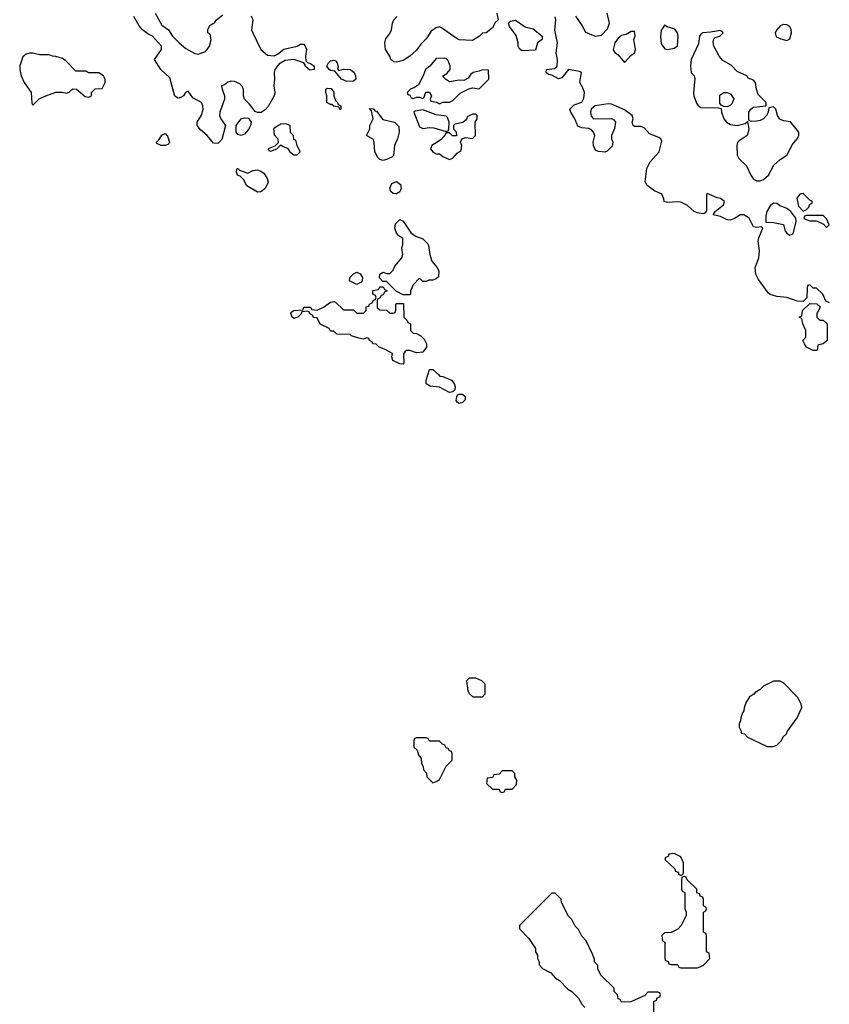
# Model space of a CAD drawing. Header units: inches. Extents: x 2380053 to 2584298, y 380219 to 546618.
# Tile 724 of 788: x 2553571 to 2558468, y 455353 to 461310. Entities that reach past the tile are written whole.
import ezdxf

# ---------------------------------------------------------------- set-up
doc = ezdxf.new("R2010")
doc.units = ezdxf.units.IN
doc.header["$MEASUREMENT"] = 0
doc.layers.add('C5455', color=7, linetype='Continuous')
doc.layers.add('C5456', color=7, linetype='Continuous')

msp = doc.modelspace()

# ---------------------------------------------------------------- linework, layer by layer
at = {"layer": 'C5455', "color": 2}
for points, elevation in [([(2555967.2, 460000), (2555970, 459998), (2556010, 459984.7), (2556036.8, 459956.8), (2556043.5, 459943.5), (2556051.3, 459890), (2556064.7, 459850), (2556094, 459814), (2556106.8, 459790), (2556104.7, 459755.3), (2556090, 459742), (2556070, 459735.3), (2556045.4, 459734.6), (2556030, 459726), (2556010, 459726), (2555990, 459746), (2555950, 459706), (2555934, 459670), (2555934, 459650), (2555930, 459646), (2555890, 459646), (2555848.4, 459668.4), (2555790, 459726), (2555767.3, 459727.3), (2555748, 459748), (2555748.7, 459770), (2555770, 459782), (2555790, 459774), (2555810, 459774), (2555830, 459794), (2555840.2, 459819.8), (2555882, 459870), (2555888.7, 459890), (2555882, 459930), (2555888, 459950), (2555887.3, 459987.3), (2555868, 460000)], 34), ([(2558470, 459598), (2558447.3, 459607.3), (2558428, 459650), (2558390, 459686), (2558370, 459686), (2558350, 459706), (2558338, 459702), (2558334, 459690), (2558332, 459628), (2558310, 459606), (2558272.7, 459607.3), (2558210, 459628.7), (2558150, 459635.3), (2558110, 459648.7), (2558098, 459658), (2558038.6, 459738.6), (2558024, 459770), (2558019, 459810), (2558041.2, 459870), (2558046, 459910), (2558037.2, 459970), (2558041.2, 459990), (2558045.3, 460000)], 34), ([(2557406, 455290), (2557406, 455370), (2557422, 455378), (2557427.3, 455392.7), (2557442, 455398), (2557446, 455410), (2557442, 455422), (2557430, 455426), (2557370, 455426), (2557352.7, 455407.3), (2557267.3, 455367.3), (2557210, 455366), (2557202, 455382), (2557190, 455386), (2557186, 455410), (2557166, 455430), (2557166, 455450), (2557086, 455530), (2557068.4, 455568.4), (2557067.3, 455587.3), (2557048, 455610), (2557047.3, 455627.3), (2557036.4, 455656.4), (2556996.4, 455736.4), (2556970, 455766), (2556950, 455806), (2556930, 455826), (2556910, 455866), (2556890, 455886), (2556848, 455970), (2556846, 455990), (2556810, 456026), (2556790, 456026), (2556682, 455918), (2556594, 455830), (2556594, 455810), (2556650, 455752), (2556690.9, 455690.9), (2556691.6, 455671.6), (2556702, 455650), (2556702, 455630), (2556712, 455610), (2556712.7, 455592.7), (2556734, 455570), (2556783.6, 455543.6), (2556811.6, 455511.6), (2556836.9, 455496.9), (2556885.4, 455445.4), (2556911.2, 455431.1), (2556951.2, 455391.1), (2556970, 455354), (2556990, 455334)], 38)]:
    msp.add_lwpolyline(points, dxfattribs=dict(at, elevation=elevation))
for points, elevation in [([(2555610, 459708), (2555566, 459730), (2555568, 459750), (2555590, 459772), (2555610, 459782), (2555630, 459772), (2555644.7, 459750), (2555642, 459730), (2555636.9, 459723.1)], 34), ([(2555810, 459534), (2555830, 459534), (2555842, 459538), (2555846, 459550), (2555846, 459590), (2555850, 459594), (2555892.7, 459592.7), (2555894, 459510), (2555914, 459490), (2555918, 459478), (2555934, 459470), (2555934, 459430), (2555950, 459414), (2555970, 459412), (2555996.9, 459396.9), (2556016.9, 459376.9), (2556032, 459350), (2556031.6, 459328.4), (2556010, 459298), (2555970, 459295.3), (2555930, 459308.7), (2555910, 459308), (2555899.6, 459300.4), (2555891.6, 459288.4), (2555894, 459230), (2555890, 459226), (2555870, 459228), (2555828.8, 459248.9), (2555822, 459270), (2555826, 459290), (2555778, 459318), (2555746, 459330), (2555727.3, 459347.3), (2555706, 459350), (2555702, 459362), (2555686, 459370), (2555682, 459382), (2555670, 459386), (2555650, 459378), (2555623.1, 459383.1), (2555578, 459398), (2555570, 459406), (2555488.4, 459408.4), (2555470, 459426), (2555450, 459426), (2555442, 459442), (2555388.8, 459468.9), (2555370, 459506), (2555348.4, 459508.4), (2555342, 459522), (2555326, 459530), (2555322, 459542), (2555310, 459546), (2555278, 459542), (2555274, 459530), (2555254, 459510), (2555230, 459502), (2555218, 459510), (2555210, 459534), (2555216.4, 459543.6), (2555230, 459551.3), (2555286, 459554), (2555290, 459572), (2555330, 459572), (2555338, 459558), (2555370, 459552), (2555408.8, 459571.1), (2555450, 459602), (2555470, 459604.7), (2555482, 459602), (2555530, 459554), (2555590, 459554), (2555610, 459534), (2555650, 459534), (2555666, 459550), (2555667.3, 459572.7), (2555682, 459578), (2555686, 459590), (2555702, 459598), (2555710, 459614), (2555722, 459618), (2555726, 459630), (2555722, 459642), (2555706, 459650), (2555707.3, 459672.7), (2555742, 459678), (2555750, 459694), (2555770, 459694), (2555778, 459678), (2555794, 459670), (2555778, 459662), (2555770, 459646), (2555758, 459642), (2555750, 459626), (2555738, 459622), (2555734, 459610), (2555734, 459570), (2555750, 459554), (2555790, 459552)], 34), ([(2558370, 459308), (2558329.3, 459329.3), (2558318, 459350), (2558308, 459370), (2558326, 459390), (2558326, 459430), (2558308, 459470), (2558302, 459502), (2558286, 459510), (2558302, 459518), (2558306, 459550), (2558350, 459594), (2558391.6, 459591.6), (2558412.7, 459572.7), (2558392, 459530), (2558392, 459510), (2558410, 459492), (2558431.6, 459491.6), (2558454, 459470), (2558454, 459370), (2558431.6, 459348.4), (2558398, 459342), (2558394, 459310), (2558390, 459308)], 34), ([(2556170, 459055.3), (2556110, 459088), (2556054, 459094), (2556030, 459108), (2556029, 459130), (2556050, 459194), (2556070, 459194), (2556104.7, 459164.7), (2556112.7, 459152.7), (2556130, 459152), (2556182, 459130), (2556198, 459110), (2556204.7, 459090), (2556202, 459070), (2556190, 459058)], 34), ([(2556230, 458989), (2556216.4, 458996.4), (2556210, 459006), (2556215.3, 459030), (2556220.2, 459039.8), (2556230, 459044.7), (2556250, 459044.7), (2556264.7, 459030), (2556264.7, 459010), (2556250, 458995.3)], 34), ([(2556330, 457326), (2556290, 457326), (2556274, 457310), (2556282, 457250), (2556290, 457234), (2556312.7, 457212.7), (2556370, 457214), (2556387.3, 457232.7), (2556386, 457290), (2556366, 457310)], 38), ([(2558170, 457308), (2558130, 457308), (2558070, 457278), (2558050, 457258), (2558019.6, 457240.4), (2558011.2, 457228.9), (2557985.4, 457214.6), (2557963.6, 457176.4), (2557952.7, 457147.3), (2557951.6, 457128.4), (2557943.6, 457116.4), (2557932.7, 457087.3), (2557931.6, 457068.4), (2557922, 457050), (2557922, 457030), (2557934, 457006), (2557934, 456994), (2557954, 456990), (2557974, 456970), (2558092.7, 456912.7), (2558127.3, 456912.7), (2558150, 456922), (2558178, 456950), (2558188.8, 456971.1), (2558208, 456990), (2558214.6, 457005.4), (2558273.2, 457086.8), (2558302, 457150), (2558298, 457170), (2558278, 457210), (2558190, 457298)], 38), ([(2556030, 456966), (2555970, 456966), (2555958, 456962), (2555954, 456950), (2555954, 456910), (2555974, 456890), (2555983.6, 456863.6), (2555999.6, 456839.6), (2556002, 456810), (2556011.6, 456791.6), (2556012.7, 456772.7), (2556031.6, 456751.6), (2556034, 456730), (2556070, 456694), (2556090, 456702), (2556110, 456714), (2556150, 456794), (2556186, 456830), (2556186, 456870), (2556182, 456882), (2556170, 456886), (2556162, 456902), (2556150, 456906), (2556142, 456922), (2556127.3, 456927.3), (2556110, 456946), (2556050, 456946), (2556042, 456962)], 38), ([(2556550, 456766), (2556490, 456766), (2556470, 456746), (2556438, 456742), (2556430, 456726), (2556398, 456722), (2556394, 456690), (2556430, 456654), (2556470, 456654), (2556478, 456638), (2556490, 456634), (2556502, 456638), (2556510, 456654), (2556550, 456654), (2556576.4, 456683.6), (2556578, 456710), (2556566, 456730), (2556566, 456750)], 38), ([(2557530, 456266), (2557498, 456262), (2557492.7, 456247.3), (2557478, 456242), (2557474, 456230), (2557532.7, 456172.7), (2557538, 456158), (2557552.7, 456152.7), (2557558, 456138), (2557570, 456134), (2557582, 456138), (2557586, 456150), (2557586, 456210), (2557570, 456246)], 38), ([(2557590, 456126), (2557578, 456122), (2557574, 456110), (2557574, 456050), (2557578, 456038), (2557594, 456030), (2557594, 455930), (2557602, 455910), (2557602, 455890), (2557572, 455830), (2557551.2, 455808.9), (2557511.6, 455788.4), (2557470, 455786), (2557454, 455770), (2557458, 455738), (2557474, 455730), (2557474, 455630), (2557478, 455618), (2557492.7, 455612.7), (2557498, 455598), (2557510, 455594), (2557550, 455594), (2557558, 455578), (2557570, 455574), (2557670, 455574), (2557690, 455582), (2557706, 455590), (2557746, 455630), (2557742, 455662), (2557726, 455670), (2557726, 455770), (2557722, 455782), (2557706, 455790), (2557706, 455910), (2557722, 455918), (2557726, 455930), (2557722, 455942), (2557706, 455950), (2557706, 455990), (2557702, 456002), (2557687.3, 456007.3), (2557682, 456022), (2557667.3, 456027.3), (2557666, 456050), (2557607.3, 456107.3), (2557602, 456122)], 38)]:
    msp.add_lwpolyline(points, close=True, dxfattribs=dict(at, elevation=elevation))
at = {"layer": 'C5456', "color": 2, "elevation": 34}
for points in [[(2554970, 461334), (2554981, 461310), (2554973.4, 461250), (2554980.5, 461230), (2555030, 461131), (2555070, 461094.8), (2555110, 461090.8), (2555130, 461101), (2555167.6, 461132.4), (2555249.2, 461150.8), (2555270, 461162), (2555290, 461162), (2555302, 461142), (2555306, 461130), (2555298.8, 461090), (2555301, 461061), (2555310.9, 461050.9), (2555330, 461044.7), (2555352, 461030), (2555352, 461010), (2555325.6, 461005.6), (2555298, 461030), (2555298, 461038), (2555288.7, 461048.7), (2555230, 461069.2), (2555176.8, 461063.2), (2555138, 461042), (2555114, 461010), (2555110.6, 460990), (2555112.8, 460952.8), (2555108.2, 460910), (2555114, 460870), (2555110.8, 460850), (2555074.7, 460785.3), (2555055.8, 460764.2), (2555031.9, 460748.2), (2555009.4, 460749.4), (2554995.5, 460755.5), (2554960.2, 460800.2), (2554930, 460828.7), (2554923.7, 460850), (2554923.7, 460890), (2554915.1, 460910), (2554902, 460922), (2554870, 460937.2), (2554850, 460939.3), (2554830, 460932.7), (2554810, 460917.2), (2554792, 460910), (2554794.8, 460890), (2554810.4, 460850.4), (2554810.5, 460830), (2554780.7, 460750), (2554778.8, 460730), (2554786.8, 460710), (2554816, 460670), (2554794.2, 460585.8), (2554770, 460560.9), (2554743.9, 460563.9), (2554705.2, 460610), (2554664.1, 460644.1), (2554644, 460670), (2554644, 460690), (2554670, 460732), (2554681.2, 460770), (2554679.3, 460790), (2554670, 460808.7), (2554618, 460838), (2554590, 460878), (2554574, 460870), (2554562, 460850), (2554550, 460842), (2554530, 460835.3), (2554510, 460848.7), (2554479, 460959), (2554425.2, 461010), (2554386, 461070), (2554428.7, 461130), (2554428.7, 461150), (2554374, 461210), (2554345.1, 461225.1), (2554313.2, 461250), (2554294, 461274), (2554262, 461330)], [(2554390.4, 461350), (2554430, 461277.3), (2554471, 461250), (2554494.8, 461210), (2554534.8, 461170), (2554576.1, 461136.1), (2554630, 461106), (2554650, 461101), (2554690, 461116), (2554704, 461130), (2554719, 461150), (2554728, 461188), (2554722, 461222), (2554708, 461230), (2554708.4, 461251.6), (2554722, 461278), (2554750, 461292), (2554762, 461310), (2554799.3, 461340.7)], [(2556457.3, 461350), (2556464.7, 461310), (2556447.5, 461292.5), (2556430, 461262), (2556392, 461230), (2556370, 461228), (2556352, 461210), (2556310, 461185.2), (2556230, 461189.3), (2556210, 461198), (2556122, 461262), (2556110, 461266.6), (2556090, 461262), (2556058.8, 461241.1), (2556030, 461195.1), (2555997.1, 461162.9), (2555970, 461126), (2555930.8, 461090), (2555890, 461064.2), (2555850, 461054), (2555834.8, 461054.8), (2555816, 461070), (2555809.4, 461090), (2555782.7, 461130), (2555779.3, 461170), (2555784.5, 461195.5), (2555810, 461227.3), (2555820.5, 461250), (2555826, 461290), (2555834, 461310), (2555852.3, 461330)], [(2558045.3, 460000), (2558066, 460050), (2558056.4, 460056.4), (2558030, 460054), (2558010, 460058), (2557984, 460110), (2557950, 460129), (2557930, 460129), (2557893.4, 460106.6), (2557870, 460098), (2557850, 460099.5), (2557810, 460119), (2557766, 460130), (2557778, 460150), (2557828.7, 460190), (2557833.2, 460210), (2557810, 460229), (2557790, 460232.7), (2557730, 460258), (2557726, 460250), (2557724.7, 460155.3), (2557718, 460142), (2557703.6, 460136.4), (2557670, 460140.9), (2557650, 460149.3), (2557610, 460186), (2557570, 460206), (2557550, 460209.2), (2557490, 460204), (2557468, 460210), (2557467.3, 460227.3), (2557454.6, 460254.6), (2557410, 460275.3), (2557366.3, 460306.3), (2557354, 460330), (2557364, 460410), (2557385.2, 460450), (2557439.3, 460510), (2557455.5, 460575.5), (2557448.7, 460590), (2557437, 460597), (2557379.3, 460619.3), (2557350, 460654), (2557330, 460664), (2557290, 460665.2), (2557282, 460670), (2557275.3, 460690), (2557282, 460710), (2557275.3, 460730), (2557230, 460766), (2557150, 460799.5), (2557130, 460802), (2557052, 460790), (2557026.8, 460770), (2557024, 460750), (2557027.7, 460727.7), (2557042, 460710), (2557150, 460713.4), (2557165.2, 460705.2), (2557174, 460690), (2557168.3, 460651.7), (2557150.8, 460610), (2557151, 460590), (2557158, 460570), (2557154.8, 460545.2), (2557124.5, 460515.5), (2557110, 460508.7), (2557072.1, 460512.1), (2557058.6, 460518.6), (2557048.7, 460530), (2557041.2, 460550), (2557039.3, 460570), (2557049.2, 460610), (2557041.2, 460630), (2557030, 460644), (2557012.9, 460652.9), (2556970, 460656), (2556947.2, 460667.2), (2556929, 460710), (2556904, 460750), (2556899, 460770), (2556924.1, 460795.9), (2556970, 460810.8), (2556983.9, 460836.1), (2556987, 460870), (2556977.6, 460897.6), (2556959, 460930), (2556968, 460990), (2556956, 460996), (2556890, 461008.7), (2556850, 460959), (2556830, 460953.2), (2556790, 460975.3), (2556770, 460979), (2556755.3, 460990), (2556758, 461010), (2556805.6, 461014.4), (2556821.2, 461030), (2556822.9, 461070), (2556816.2, 461110), (2556822.9, 461170), (2556806.8, 461246.8), (2556814.5, 461310), (2556810, 461328)], [(2556932.7, 461332.7), (2556973.5, 461273.5), (2556994, 461234), (2557051.2, 461211.1), (2557090, 461216), (2557125.4, 461254.6), (2557138, 461290), (2557125.1, 461350)], [(2555868, 460000), (2555863.1, 460003.1), (2555850, 460018), (2555839, 460050), (2555844.1, 460075.9), (2555870, 460101), (2555890.6, 460090.6), (2555939.6, 460019.6), (2555967.2, 460000)]]:
    msp.add_lwpolyline(points, dxfattribs=at)
at = {"layer": 'C5456', "color": 2}
for points, elevation in [([(2556610, 461122), (2556593.6, 461133.6), (2556585.2, 461150), (2556585.2, 461170), (2556573.8, 461213.8), (2556534, 461270), (2556528, 461290), (2556539, 461301), (2556570, 461306.8), (2556627.7, 461267.7), (2556675.9, 461255.9), (2556732, 461210), (2556732, 461190), (2556702, 461170), (2556690, 461126)], 34), ([(2557470, 461278), (2557450, 461246), (2557446, 461210), (2557450, 461164.7), (2557474, 461134), (2557490, 461130.7), (2557530, 461139.1), (2557550, 461152), (2557553.6, 461210), (2557549.5, 461230), (2557533.4, 461253.4), (2557486.3, 461266.3)], 34), ([(2558190, 461280.9), (2558170, 461272.7), (2558150.8, 461250), (2558141, 461230), (2558142, 461222), (2558147.3, 461207.3), (2558174.4, 461194.4), (2558210, 461184.7), (2558230, 461194), (2558239, 461230), (2558237.2, 461250), (2558228.7, 461270), (2558210, 461279.3)], 34), ([(2557290, 461238), (2557270, 461238), (2557239.6, 461220.4), (2557210, 461214), (2557190, 461199), (2557171, 461170), (2557161, 461130), (2557163.5, 461123.5), (2557170, 461112), (2557190, 461098), (2557230, 461052), (2557266.8, 461093.2), (2557288.7, 461110), (2557296, 461130), (2557286, 461190), (2557293.6, 461213.6)], 34), ([(2557810, 461246), (2557750, 461234), (2557702, 461230), (2557690, 461222), (2557682.8, 461210), (2557676.4, 461163.6), (2557631.3, 461070), (2557627.9, 461032.1), (2557631.3, 460990), (2557650.7, 460970.7), (2557654, 460954), (2557646.7, 460870), (2557648.6, 460850), (2557665.5, 460805.5), (2557672.8, 460792.8), (2557690, 460778.8), (2557798, 460778), (2557814, 460774), (2557816, 460750), (2557830.8, 460710), (2557846.8, 460690), (2557870, 460676.3), (2557910, 460670.7), (2557958, 460682), (2557974, 460694), (2557980.7, 460650), (2557978, 460630), (2557970, 460609.2), (2557922, 460578), (2557913.2, 460566.8), (2557908.2, 460550), (2557910.8, 460490), (2557921, 460470), (2557966.7, 460426.7), (2557993, 460370), (2558010, 460344.9), (2558030, 460334.9), (2558050, 460336.4), (2558070, 460344.4), (2558100.7, 460370), (2558132, 460430), (2558170, 460464.9), (2558210, 460490.7), (2558244.4, 460555.6), (2558274, 460590), (2558283.7, 460610), (2558284, 460630), (2558232.1, 460692.1), (2558190, 460698.4), (2558167.7, 460707.7), (2558153.6, 460730), (2558144, 460770), (2558130, 460784), (2558102, 460778), (2558097.3, 460750), (2558088, 460730), (2558070, 460709.6), (2558050, 460699.6), (2558030, 460696.2), (2557994.6, 460694.6), (2557982, 460702), (2557982, 460750), (2557992.7, 460770), (2558010, 460781.6), (2558086, 460790), (2558085.2, 460810), (2558038, 460858), (2558026.6, 460890), (2558021.2, 460930), (2558010, 460944), (2557977.2, 460957.2), (2557968.7, 460970), (2557910, 460996), (2557874.5, 461034.5), (2557823.3, 461063.3), (2557800.7, 461090), (2557768.7, 461150), (2557764.7, 461175.3), (2557770, 461194), (2557778, 461202), (2557806, 461210), (2557826, 461230)], 34), ([(2553650, 461108.7), (2553630, 461108.7), (2553610, 461102), (2553590, 461086), (2553571.3, 461031.3), (2553570.9, 461009.1), (2553580.5, 460970), (2553597.3, 460930), (2553641, 460870), (2553644.7, 460804.7), (2553650, 460794), (2553689, 460831), (2553729.3, 460850.7), (2553790, 460872), (2553828.4, 460871.6), (2553854.6, 460865.4), (2553870, 460872), (2553891.6, 460891.6), (2553914, 460890), (2553966.4, 460846.4), (2553990, 460842), (2554006, 460850), (2554006, 460870), (2554027.3, 460892.7), (2554070, 460894), (2554088, 460930), (2554088, 460950), (2554078, 460970), (2554050, 460988), (2553990, 460988), (2553970, 460998), (2553910, 460998), (2553850, 461062), (2553830, 461075.3), (2553790, 461088.7), (2553768.8, 461088.9), (2553750, 461098), (2553690, 461098)], 38), ([(2556138, 461078), (2556090, 461075.3), (2556050.7, 461029.3), (2556024.7, 461010), (2556012, 460970), (2555983.6, 460916.4), (2555959.8, 460900.2), (2555934, 460890), (2555914, 460870), (2555918, 460858), (2555930, 460854), (2555938, 460838), (2555950, 460834), (2555970, 460842), (2555990, 460842), (2556010, 460834), (2556018, 460842), (2556027.3, 460872.7), (2556050, 460871.3), (2556062, 460850), (2556054, 460830), (2556058, 460818), (2556091.6, 460811.6), (2556110, 460802), (2556130, 460812), (2556170, 460812), (2556190, 460822), (2556234.6, 460865.4), (2556288.4, 460891.6), (2556310, 460898), (2556350, 460892), (2556408, 460950), (2556406, 461006), (2556370, 461008), (2556350, 460998), (2556314, 460990), (2556299.6, 460980.4), (2556283.6, 460956.4), (2556256.9, 460943.1), (2556230, 460944), (2556170, 460935.3), (2556146, 460950), (2556128.7, 460968.7), (2556154.6, 460985.4), (2556175.3, 461010), (2556175.3, 461030), (2556163.1, 461063.1), (2556150, 461075.3)], 38), ([(2555502, 461002), (2555529, 461011), (2555571.3, 461010), (2555594.8, 460990), (2555602.8, 460970), (2555604.7, 460950), (2555590, 460939), (2555550, 460937.2), (2555518, 460950), (2555478, 460998), (2555450, 461004), (2555442, 461010), (2555428.7, 461030), (2555439, 461050), (2555450, 461061), (2555470, 461066), (2555481, 461061), (2555491, 461050), (2555496.9, 461023.1), (2555492.7, 461012.7)], 34), ([(2555510, 460766), (2555502, 460782), (2555470, 460788), (2555458, 460798), (2555450, 460798), (2555428.7, 460810), (2555428.7, 460850), (2555422, 460870), (2555422, 460890), (2555430, 460896), (2555454, 460894), (2555470, 460872), (2555471.3, 460850), (2555482, 460822), (2555494, 460810), (2555498, 460798), (2555514, 460790), (2555514, 460770)], 34), ([(2557850, 460784), (2557826, 460786), (2557826, 460790), (2557814, 460794), (2557804.7, 460804.7), (2557806.3, 460853.7), (2557829.4, 460870.6), (2557850.7, 460870.7), (2557870, 460861), (2557890.6, 460830.6), (2557878, 460802), (2557870, 460793.2)], 34), ([(2555770, 460459), (2555750, 460464), (2555736.5, 460476.5), (2555719, 460510), (2555715.3, 460570), (2555710, 460586), (2555668.7, 460610), (2555688, 460650), (2555688, 460670), (2555708, 460710), (2555698, 460758), (2555686, 460774), (2555710, 460771.3), (2555719.6, 460759.6), (2555730, 460756), (2555767.5, 460707.5), (2555838, 460690), (2555863.5, 460663.5), (2555866.8, 460630), (2555856.3, 460590), (2555838.8, 460550), (2555831.6, 460488.4), (2555822, 460478), (2555790, 460464)], 34), ([(2556010, 460766), (2555963.6, 460756.4), (2555954, 460750), (2555990, 460662), (2556010, 460652), (2556050, 460658), (2556075.3, 460655.3), (2556150, 460634), (2556162, 460638), (2556166, 460650), (2556168, 460690), (2556158, 460718), (2556150, 460726), (2556090, 460734)], 38), ([(2556330, 460738), (2556310, 460738), (2556278, 460722), (2556272.7, 460707.3), (2556251.6, 460688.4), (2556202, 460678), (2556194, 460670), (2556194, 460650), (2556211.6, 460631.6), (2556212.7, 460607.3), (2556188.4, 460608.4), (2556170, 460626), (2556150, 460626), (2556136.9, 460603.1), (2556117.3, 460582.7), (2556064.7, 460550), (2556056, 460530), (2556070, 460511.3), (2556090, 460498), (2556110, 460498), (2556130, 460482), (2556170, 460464.7), (2556190, 460472), (2556216.4, 460503.6), (2556242, 460518), (2556246, 460550), (2556238, 460570), (2556248, 460592), (2556270, 460598), (2556310, 460592), (2556328, 460610), (2556326, 460690), (2556338, 460710), (2556338, 460730)], 38), ([(2554910, 460609), (2554890, 460615.3), (2554881.2, 460630), (2554881.2, 460670), (2554909.6, 460710.4), (2554930, 460717.3), (2554955.5, 460715.5), (2554970.5, 460690.5), (2554967.7, 460670), (2554954.7, 460645.3), (2554930, 460617.2)], 34), ([(2555180.4, 460680.4), (2555150, 460679), (2555110, 460654), (2555106, 460650), (2555110, 460614), (2555132, 460590), (2555134, 460566), (2555114, 460546), (2555074, 460530), (2555078, 460518), (2555090, 460514), (2555126, 460530), (2555150, 460554), (2555163.6, 460543.6), (2555190, 460534), (2555204.7, 460510), (2555230, 460492), (2555250, 460492), (2555268, 460510), (2555248.4, 460548.4), (2555242, 460582), (2555230, 460586), (2555226, 460610), (2555208.4, 460628.4), (2555206, 460670)], 38), ([(2554450, 460549.2), (2554426, 460550), (2554400.4, 460560.4), (2554398, 460570), (2554414, 460586), (2554430, 460612), (2554450, 460622), (2554465.4, 460605.4), (2554476, 460570), (2554470, 460558)], 34), ([(2554950, 460381), (2554981.6, 460398.4), (2555010, 460403), (2555030, 460394.9), (2555050, 460379.1), (2555068, 460350), (2555073, 460327), (2555054.8, 460290), (2555030, 460269.3), (2555010, 460266.6), (2554944.5, 460304.5), (2554924, 460344), (2554904, 460364), (2554889, 460370), (2554882, 460390), (2554886, 460410), (2554891.3, 460410), (2554899.6, 460399.6)], 34), ([(2555850, 460257.2), (2555830, 460259), (2555815.3, 460270), (2555809.3, 460290.7), (2555820.9, 460319.1), (2555850, 460330.8), (2555873.2, 460313.2), (2555878.8, 460290), (2555870, 460269)], 34), ([(2558310, 460258), (2558290, 460255.3), (2558271.3, 460230), (2558282, 460182), (2558310, 460152), (2558330, 460162), (2558343.1, 460176.9), (2558350, 460194), (2558362, 460198), (2558366, 460210), (2558350, 460218)], 34), ([(2558130, 460201.2), (2558110, 460184), (2558090.7, 460150), (2558084, 460124), (2558084.7, 460084.7), (2558130, 460084), (2558190.9, 460070.9), (2558201, 460030), (2558210, 460018), (2558230, 460006.8), (2558250, 460014), (2558268, 460090), (2558266, 460110), (2558235.3, 460150), (2558210, 460169), (2558165.6, 460185.6), (2558150, 460199)], 34), ([(2558430, 460126), (2558330, 460126), (2558318, 460122), (2558314, 460110), (2558323.6, 460103.6), (2558350, 460094), (2558390, 460094), (2558432.7, 460072.7), (2558450, 460054), (2558466, 460070), (2558450, 460106)], 34)]:
    msp.add_lwpolyline(points, close=True, dxfattribs=dict(at, elevation=elevation))

doc.saveas('drawing.dxf')
